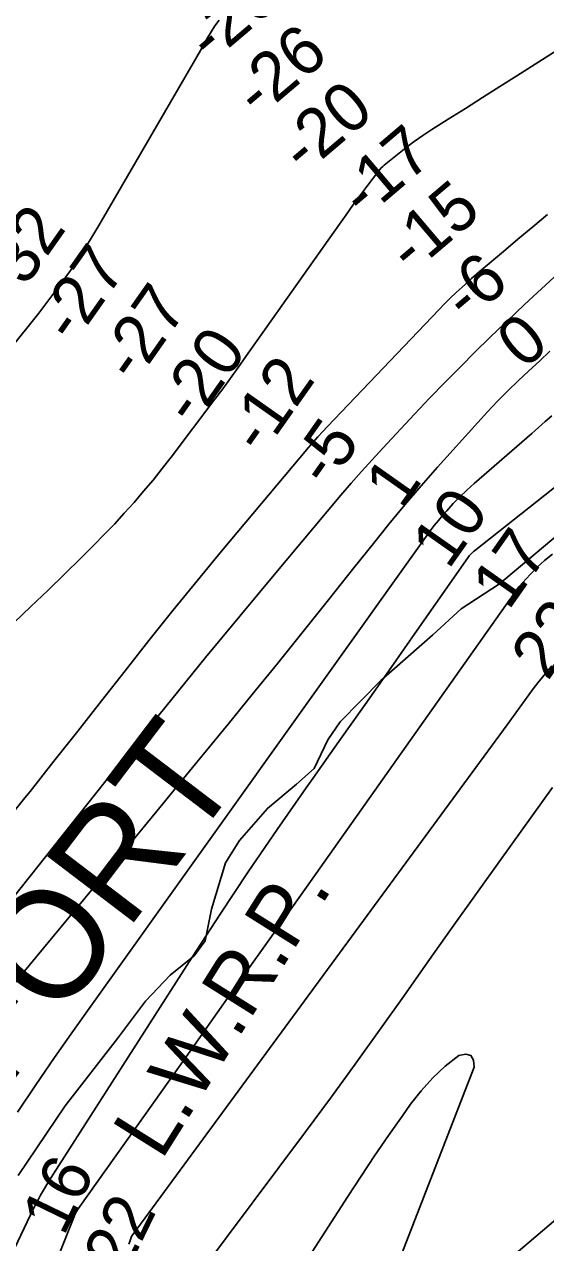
# Model space of a CAD drawing. Extents: x 3146026 to 3183936, y 897894 to 923344.
# Drawn here: x 3178564 to 3179281, y 904222 to 905898 of the extents above; entities that cross this region are included whole.
import ezdxf

# ---------------------------------------------------------------- set-up
doc = ezdxf.new("R2010")
doc.units = 0
for name, color, linetype in [('V-RIVR-EDGE', 7, 'Continuous'), ('V-RIVR-IDEN', 7, 'Continuous'), ('V-RIVR-RANG', 7, 'Continuous'), ('V-TOPO-DPTH', 7, 'Continuous'), ('V-TOPO-MINR', 7, 'Continuous'), ('V-TOPO-WATR', 7, 'Continuous'), ('V-TOPO-WATR-IDEN', 7, 'Continuous')]:
    doc.layers.add(name, color=color, linetype=linetype)

msp = doc.modelspace()

# ---------------------------------------------------------------- linework, layer by layer
at = {"layer": 'V-RIVR-EDGE'}
msp.add_lwpolyline([(3178555.4, 904314.5), (3178619.8, 904410.4), (3178691.8, 904503.1), (3178730.3, 904554.3), (3178764.3, 904590.3), (3178797.3, 904616.7), (3178812.5, 904637.2), (3178821.2, 904680.9), (3178840.8, 904744.5), (3178859.8, 904775.2), (3178898.2, 904819.4), (3178938.2, 904852.7), (3178962.6, 904874.3), (3178981.6, 904913.6), (3178998.3, 904938.4), (3179054.6, 904995.4), (3179126, 905058.4), (3179165, 905093.9), (3179217.9, 905128.3), (3179298.5, 905196.1)], dxfattribs=at)
at = {"layer": 'V-TOPO-DPTH'}
for points in [[(3179416.7, 905939.1), (3179241.7, 905827.3), (3179218.1, 905812.3), (3179194.5, 905797.3), (3179170.9, 905782.4), (3179147.2, 905767.4), (3179124.6, 905753.2), (3179112.4, 905745.2), (3179100.4, 905736.9), (3179088.8, 905728.2), (3179077.3, 905719.1), (3179059.2, 905704.3), (3179057, 905702.4), (3179054.9, 905700.4), (3179053, 905698.2), (3179051.1, 905696), (3179035.3, 905675), (3179025.7, 905662.1), (3179016.1, 905649.1), (3179006.7, 905636.1), (3178997.3, 905623), (3178868.7, 905440.9), (3178858.1, 905426.1), (3178847.5, 905411.4), (3178836.8, 905396.8), (3178825.9, 905382.3), (3178765.7, 905302.8), (3178753.4, 905286.9), (3178740.9, 905271.1), (3178727.9, 905255.7), (3178714.8, 905240.4), (3178701.3, 905225.4), (3178687.7, 905210.6), (3178673.7, 905196.1), (3178659.6, 905181.8), (3178642.2, 905164.6), (3178619.2, 905141.9), (3178596, 905119.4), (3178572.6, 905097), (3178549.1, 905074.8)], [(3179416.7, 905939.1), (3179241.7, 905827.3), (3179218.1, 905812.3), (3179194.5, 905797.3), (3179170.9, 905782.4), (3179147.2, 905767.4), (3179124.6, 905753.2), (3179112.4, 905745.2), (3179100.4, 905736.9), (3179088.8, 905728.2), (3179077.3, 905719.1), (3179059.2, 905704.3), (3179057, 905702.4), (3179054.9, 905700.4), (3179053, 905698.2), (3179051.1, 905696), (3179035.3, 905675), (3179025.7, 905662.1), (3179016.1, 905649.1), (3179006.7, 905636.1), (3178997.3, 905623), (3178868.7, 905440.9), (3178858.1, 905426.1), (3178847.5, 905411.4), (3178836.8, 905396.8), (3178825.9, 905382.3), (3178765.7, 905302.8), (3178753.4, 905286.9), (3178740.9, 905271.1), (3178727.9, 905255.7), (3178714.8, 905240.4), (3178701.3, 905225.4), (3178687.7, 905210.6), (3178673.7, 905196.1), (3178659.6, 905181.8), (3178642.2, 905164.6), (3178619.2, 905141.9), (3178596, 905119.4), (3178572.6, 905097), (3178549.1, 905074.8)], [(3178462.5, 905350.4), (3178583.6, 905500.8), (3178605.9, 905529.9), (3178627.3, 905559.5), (3178647.3, 905590.1), (3178666.4, 905621.3), (3178796.3, 905844.6), (3178801.3, 905853.2), (3178806.2, 905861.9), (3178811, 905870.6), (3178815.7, 905879.3), (3178820.7, 905887.9), (3178826.1, 905896.1), (3178832.1, 905903.9)], [(3178462.5, 905350.4), (3178583.6, 905500.8), (3178605.9, 905529.9), (3178627.3, 905559.5), (3178647.3, 905590.1), (3178666.4, 905621.3), (3178796.3, 905844.6), (3178801.3, 905853.2), (3178806.2, 905861.9), (3178811, 905870.6), (3178815.7, 905879.3), (3178820.7, 905887.9), (3178826.1, 905896.1), (3178832.1, 905903.9)], [(3179283.6, 905636.5), (3179263.4, 905619.5), (3179243.2, 905602.5), (3179223.1, 905585.5), (3179189.9, 905557.5), (3179186.3, 905554.5), (3179182.8, 905551.5), (3179179.3, 905548.4), (3179175.8, 905545.3), (3179166.2, 905536.6), (3179158, 905529), (3179149.9, 905521.3), (3179142, 905513.5), (3179134.2, 905505.5), (3178981.1, 905345), (3178974.4, 905337.9), (3178967.8, 905330.6), (3178961.3, 905323.3), (3178954.9, 905315.8), (3178835.2, 905173.1), (3178801.5, 905132.4), (3178768.1, 905091.5), (3178735.1, 905050.3), (3178702.4, 905008.9), (3178669.9, 904967.3), (3178637.3, 904925.7), (3178604.5, 904884.3), (3178571.7, 904842.9), (3178564.6, 904834), (3178527.9, 904788.4)], [(3178527.9, 904788.4), (3178564.6, 904834), (3178571.7, 904842.9), (3178604.5, 904884.3), (3178637.3, 904925.7), (3178669.9, 904967.3), (3178702.4, 905008.9), (3178735.1, 905050.3), (3178768.1, 905091.5), (3178801.5, 905132.4), (3178835.2, 905173.1), (3178954.9, 905315.8), (3178961.3, 905323.3), (3178967.8, 905330.6), (3178974.4, 905337.9), (3178981.1, 905345), (3179134.2, 905505.5), (3179142, 905513.5), (3179149.9, 905521.3), (3179158, 905529), (3179166.2, 905536.6), (3179175.8, 905545.3), (3179179.3, 905548.4), (3179182.8, 905551.5), (3179186.3, 905554.5), (3179189.9, 905557.5), (3179223.1, 905585.5), (3179243.2, 905602.5), (3179263.4, 905619.5), (3179283.6, 905636.5)], [(3178548.8, 904577.2), (3178563.9, 904595.5), (3178579, 904613.8), (3178647.6, 904696.4), (3178696.9, 904756), (3178746.2, 904815.7), (3178795.3, 904875.6), (3178844.3, 904935.5), (3178877.3, 904976.1), (3178912.5, 905019.4), (3178947.6, 905062.9), (3178982.5, 905106.5), (3179017.3, 905150.2), (3179044.1, 905184), (3179065.6, 905210.6), (3179087.5, 905237), (3179109.8, 905263), (3179132.5, 905288.7), (3179187.9, 905350.5), (3179201.4, 905365.2), (3179215.1, 905379.6), (3179229.2, 905393.7), (3179243.5, 905407.6), (3179258, 905421.2), (3179272.6, 905434.8), (3179287.2, 905448.4)], [(3179287.2, 905448.4), (3179272.6, 905434.8), (3179258, 905421.2), (3179243.5, 905407.6), (3179229.2, 905393.7), (3179215.1, 905379.6), (3179201.4, 905365.2), (3179187.9, 905350.5), (3179132.5, 905288.7), (3179109.8, 905263), (3179087.5, 905237), (3179065.6, 905210.6), (3179044.1, 905184), (3179017.3, 905150.2), (3178982.5, 905106.5), (3178947.6, 905062.9), (3178912.5, 905019.4), (3178877.3, 904976.1), (3178844.3, 904935.5), (3178795.3, 904875.6), (3178746.2, 904815.7), (3178696.9, 904756), (3178647.6, 904696.4), (3178579, 904613.8), (3178563.9, 904595.5), (3178548.8, 904577.2)], [(3178459.3, 904023.7), (3178576.5, 904268.9), (3178581.2, 904278.2), (3178586.1, 904287.4), (3178591.3, 904296.4), (3178596.7, 904305.2), (3178794.8, 904615), (3178833.1, 904673.8), (3178871.9, 904732.3), (3178911.5, 904790.3), (3178951.7, 904847.8), (3178960.7, 904860.6), (3178996.8, 904911.5), (3179032.7, 904962.5), (3179068.6, 905013.5), (3179104.4, 905064.6), (3179174.1, 905164), (3179175.1, 905165.4), (3179176.1, 905166.7), (3179178.3, 905169.2), (3179179.5, 905170.4), (3179181.9, 905172.7), (3179183.2, 905173.7), (3179302.2, 905267.8)], [(3178459.3, 904023.7), (3178576.5, 904268.9), (3178581.2, 904278.2), (3178586.1, 904287.4), (3178591.3, 904296.4), (3178596.7, 904305.2), (3178794.8, 904615), (3178833.1, 904673.8), (3178871.9, 904732.3), (3178911.5, 904790.3), (3178951.7, 904847.8), (3178960.7, 904860.6), (3178996.8, 904911.5), (3179032.7, 904962.5), (3179068.6, 905013.5), (3179104.4, 905064.6), (3179174.1, 905164), (3179175.1, 905165.4), (3179176.1, 905166.7), (3179178.3, 905169.2), (3179179.5, 905170.4), (3179181.9, 905172.7), (3179183.2, 905173.7), (3179302.2, 905267.8)], [(3179289.7, 905015.7), (3179276.9, 905000), (3179270.6, 904992), (3179264.3, 904984), (3179258.2, 904975.8), (3179252.2, 904967.6), (3179246.2, 904959.3), (3179240.2, 904951.1), (3179234.2, 904942.8), (3179228.2, 904934.6), (3178713.3, 904233.9), (3178713, 904233.4), (3178711.4, 904230.5), (3178711, 904229.3), (3178708.9, 904223.5), (3178707.7, 904220)]]:
    msp.add_lwpolyline(points, dxfattribs=at)
at = {"layer": 'V-TOPO-MINR'}
for points in [[(3179416.7, 905939.1), (3179241.7, 905827.3), (3179218.1, 905812.3), (3179194.5, 905797.3), (3179170.9, 905782.4), (3179147.2, 905767.4), (3179124.6, 905753.2), (3179112.4, 905745.2), (3179100.4, 905736.9), (3179088.8, 905728.2), (3179077.3, 905719.1), (3179059.2, 905704.3), (3179057, 905702.4), (3179054.9, 905700.4), (3179053, 905698.2), (3179051.1, 905696), (3179035.3, 905675), (3179025.7, 905662.1), (3179016.1, 905649.1), (3179006.7, 905636.1), (3178997.3, 905623), (3178868.7, 905440.9), (3178858.1, 905426.1), (3178847.5, 905411.4), (3178836.8, 905396.8), (3178825.9, 905382.3), (3178765.7, 905302.8), (3178753.4, 905286.9), (3178740.9, 905271.1), (3178727.9, 905255.7), (3178714.8, 905240.4), (3178701.3, 905225.4), (3178687.7, 905210.6), (3178673.7, 905196.1), (3178659.6, 905181.8), (3178642.2, 905164.6), (3178619.2, 905141.9), (3178596, 905119.4), (3178572.6, 905097), (3178549.1, 905074.8)], [(3178462.5, 905350.4), (3178583.6, 905500.8), (3178605.9, 905529.9), (3178627.3, 905559.5), (3178647.3, 905590.1), (3178666.4, 905621.3), (3178796.3, 905844.6), (3178801.3, 905853.2), (3178806.2, 905861.9), (3178811, 905870.6), (3178815.7, 905879.3), (3178820.7, 905887.9), (3178826.1, 905896.1), (3178832.1, 905903.9)], [(3178527.9, 904788.4), (3178564.6, 904834), (3178571.7, 904842.9), (3178604.5, 904884.3), (3178637.3, 904925.7), (3178669.9, 904967.3), (3178702.4, 905008.9), (3178735.1, 905050.3), (3178768.1, 905091.5), (3178801.5, 905132.4), (3178835.2, 905173.1), (3178954.9, 905315.8), (3178961.3, 905323.3), (3178967.8, 905330.6), (3178974.4, 905337.9), (3178981.1, 905345), (3179134.2, 905505.5), (3179142, 905513.5), (3179149.9, 905521.3), (3179158, 905529), (3179166.2, 905536.6), (3179175.8, 905545.3), (3179179.3, 905548.4), (3179182.8, 905551.5), (3179186.3, 905554.5), (3179189.9, 905557.5), (3179223.1, 905585.5), (3179243.2, 905602.5), (3179263.4, 905619.5), (3179283.6, 905636.5)], [(3178536.6, 904681.6), (3178582.4, 904739.4), (3178628.3, 904797.2), (3178674.3, 904854.9), (3178720.3, 904912.5), (3178766.7, 904969.9), (3178813.2, 905027.1), (3178860.2, 905084), (3178907.5, 905140.7), (3178999.5, 905250.2), (3179013.6, 905266.7), (3179027.9, 905283), (3179042.4, 905299.1), (3179057.1, 905315.1), (3179100.8, 905361.7), (3179121.5, 905383.6), (3179142.4, 905405.2), (3179163.6, 905426.6), (3179184.9, 905447.9), (3179204.2, 905466.8), (3179216.1, 905478.3), (3179228.1, 905489.8), (3179240.1, 905501.3), (3179252.3, 905512.6), (3179322.4, 905577.5)], [(3178548.8, 904577.2), (3178563.9, 904595.5), (3178579, 904613.8), (3178647.6, 904696.4), (3178696.9, 904756), (3178746.2, 904815.7), (3178795.3, 904875.6), (3178844.3, 904935.5), (3178877.3, 904976.1), (3178912.5, 905019.4), (3178947.6, 905062.9), (3178982.5, 905106.5), (3179017.3, 905150.2), (3179044.1, 905184), (3179065.6, 905210.6), (3179087.5, 905237), (3179109.8, 905263), (3179132.5, 905288.7), (3179187.9, 905350.5), (3179201.4, 905365.2), (3179215.1, 905379.6), (3179229.2, 905393.7), (3179243.5, 905407.6), (3179258, 905421.2), (3179272.6, 905434.8), (3179287.2, 905448.4)], [(3178554.1, 904401.7), (3178579.6, 904439.2), (3178605.4, 904476.6), (3178631.4, 904513.8), (3178657.7, 904550.8), (3179116.7, 905193.7), (3179122.2, 905201.1), (3179127.8, 905208.5), (3179133.7, 905215.6), (3179139.7, 905222.7), (3179145.1, 905228.8), (3179154.1, 905238.7), (3179163.3, 905248.2), (3179172.9, 905257.4), (3179182.8, 905266.4), (3179262.2, 905335.4), (3179271.5, 905343.4), (3179280.7, 905351.5), (3179290, 905359.5)], [(3178554.4, 904062.2), (3178632.2, 904258.2), (3178633.4, 904261), (3178635.5, 904265), (3178637.9, 904268.8), (3178741.5, 904414.6), (3178794.2, 904488.7), (3178846.8, 904562.8), (3178899.4, 904637), (3178952, 904711.2), (3179232.1, 905106.7), (3179233.7, 905109), (3179235.3, 905111.3), (3179236.8, 905113.6), (3179238.3, 905115.9), (3179239.8, 905118.2), (3179241.4, 905120.5), (3179243.1, 905122.6), (3179244.9, 905124.7), (3179260, 905141.2), (3179269.7, 905151.1), (3179279.9, 905160.4), (3179290.7, 905169)], [(3178707.7, 904220), (3178708.9, 904223.5), (3178711, 904229.3), (3178711.4, 904230.5), (3178713, 904233.4), (3178713.3, 904233.9), (3179228.2, 904934.6), (3179234.2, 904942.8), (3179240.2, 904951.1), (3179246.2, 904959.3), (3179252.2, 904967.6), (3179258.2, 904975.8), (3179264.3, 904984), (3179270.6, 904992), (3179276.9, 905000), (3179289.7, 905015.7)], [(3178805.2, 904180.1), (3178950.8, 904374.8), (3178985.1, 904421.1), (3179019.1, 904467.6), (3179052.7, 904514.4), (3179086, 904561.4), (3179119.2, 904608.6), (3179152.5, 904655.6), (3179185.9, 904702.5), (3179219.5, 904749.4), (3179290.8, 904848.3)], [(3179103.2, 904090.9), (3179774.2, 904660.8)], [(3178937.2, 904174.7), (3179008.8, 904285.6), (3179027.2, 904313.7), (3179045.9, 904341.6), (3179064.9, 904369.3), (3179084.1, 904396.8), (3179095.4, 904412.5), (3179110, 904431.2), (3179125.8, 904448.8), (3179143.1, 904464.7), (3179161.6, 904479.7), (3179171.2, 904481.2), (3179178.3, 904479.5), (3179181.8, 904473), (3179182.8, 904463.3), (3179044.5, 904106.8)]]:
    msp.add_lwpolyline(points, dxfattribs=at)
at = {"layer": 'V-TOPO-WATR'}
msp.add_lwpolyline([(3178459.3, 904023.7), (3178576.5, 904268.9), (3178581.2, 904278.2), (3178586.1, 904287.4), (3178591.3, 904296.4), (3178596.7, 904305.2), (3178794.8, 904615), (3178833.1, 904673.8), (3178871.9, 904732.3), (3178911.5, 904790.3), (3178951.7, 904847.8), (3178960.7, 904860.6), (3178996.8, 904911.5), (3179032.7, 904962.5), (3179068.6, 905013.5), (3179104.4, 905064.6), (3179174.1, 905164), (3179175.1, 905165.4), (3179176.1, 905166.7), (3179178.3, 905169.2), (3179179.5, 905170.4), (3179181.9, 905172.7), (3179183.2, 905173.7), (3179302.2, 905267.8)], dxfattribs=at)

# ---------------------------------------------------------------- texts
at = {"layer": 'V-RIVR-IDEN'}
msp.add_text('FORT', height=150, rotation=52.7368, dxfattribs=at).set_placement((3178536, 904428))
at = {"layer": 'V-RIVR-RANG'}
for s, rotation, p in [('-26', 40.3142, (3178820.4, 905843.8)), ('-26', 40.3142, (3178886, 905768.3)), ('-20', 40.3142, (3178949, 905690.6)), ('-17', 40.3142, (3179031.1, 905629)), ('-15', 40.3142, (3179096.5, 905553.3)), ('-32', 54.8689, (3178548.1, 905511.4)), ('-27', 54.8689, (3178631.9, 905456.7)), ('-6', 40.3142, (3179172.7, 905486.9)), ('-27', 54.8689, (3178716.2, 905402.7)), ('0', 40.3142, (3179250.9, 905422.2)), ('-20', 54.8689, (3178796.9, 905343.6)), ('-12', 54.8689, (3178891, 905303.6)), ('-5', 54.8689, (3178981.5, 905258.5)), ('1', 54.8689, (3179083.3, 905229.3)), ('10', 54.8689, (3179147.5, 905146.8)), ('17', 54.8689, (3179230.1, 905090.5)), ('22', 54.8689, (3179284.1, 904993.6)), ('16', 64.1211, (3178617.8, 904229.6)), ('22', 64.1211, (3178702.6, 904175.9))]:
    msp.add_text(s, height=67, rotation=rotation, dxfattribs=at).set_placement(p)
at = {"layer": 'V-TOPO-WATR-IDEN'}
msp.add_text('L.W.R.P.', height=83, rotation=57.8735, dxfattribs=at).set_placement((3178752.4, 904334.1))

doc.saveas('drawing.dxf')
